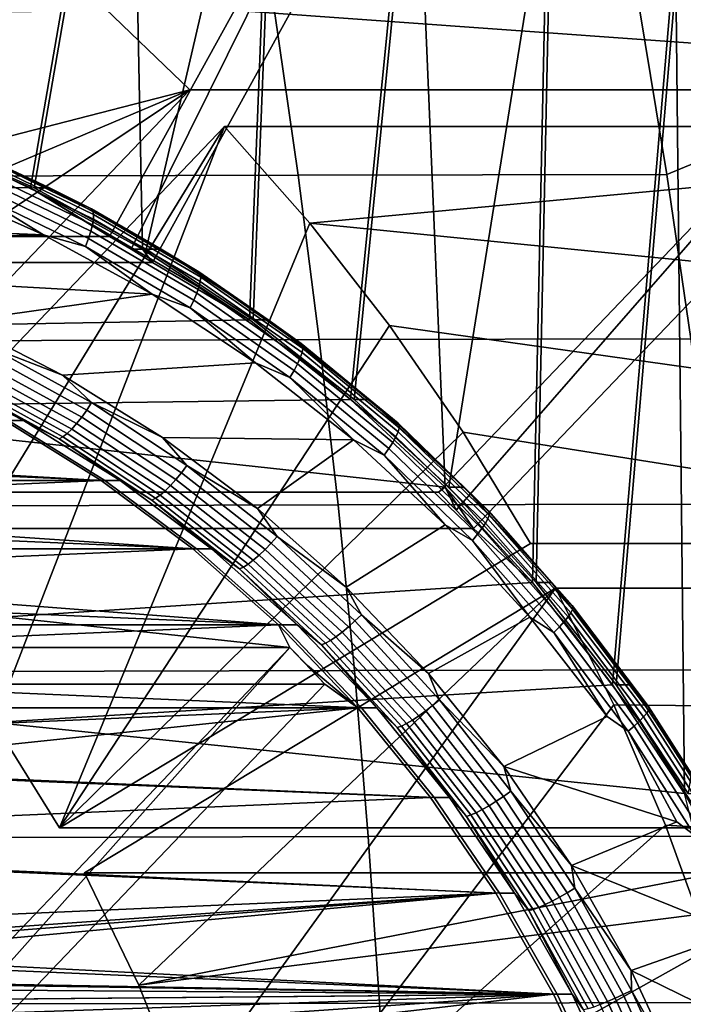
# Model space of a CAD drawing. Header units: metres. Extents: x -25 to 132, y -25 to 25.
# Tile 261 of 278: x 120.4 to 122.96, y 2.58 to 6.39. Entities that reach past the tile are written whole.
import ezdxf

# ---------------------------------------------------------------- set-up
doc = ezdxf.new("R2010")
doc.units = ezdxf.units.M
doc.layers.add('solid_12_061_071_XXX', color=7, linetype='CONTINUOUS')

msp = doc.modelspace()

# ---------------------------------------------------------------- linework, layer by layer
at = {"layer": 'solid_12_061_071_XXX'}
for points in [[(119.987915, 5.937356, 78.157715), (120.437843, 5.7369, 78.295273), (120.821739, 7.958972, 78.412643), (120.244591, 8.170155, 78.236191)], [(120.001961, 5.937356, 78.111771), (120.258636, 8.170155, 78.190247), (120.835785, 7.958972, 78.366699), (120.451889, 5.7369, 78.249329)], [(120.870842, 5.499261, 78.427658), (120.821739, 7.958972, 78.412643), (120.437843, 5.7369, 78.295273)], [(120.451889, 5.7369, 78.249329), (120.835785, 7.958972, 78.366699), (121.396248, 7.703272, 78.538055), (120.884888, 5.499261, 78.381714)], [(120.870842, 5.499261, 78.427658), (121.284149, 5.225958, 78.554016), (121.382202, 7.703272, 78.584), (120.821739, 7.958972, 78.412643)], [(121.298195, 5.225958, 78.508072), (120.884888, 5.499261, 78.381714), (121.396248, 7.703272, 78.538055)], [(121.284149, 5.225958, 78.554016), (121.675133, 4.918732, 78.673553), (121.922775, 7.404517, 78.749268), (121.382202, 7.703272, 78.584)], [(121.298195, 5.225958, 78.508072), (121.396248, 7.703272, 78.538055), (121.936821, 7.404517, 78.703323), (121.689178, 4.918732, 78.627609)], [(120.743217, 5.548579, 78.547539), (118.292641, 5.548579, 86.563019), (119.344673, 7.454011, 86.884659), (121.79525, 7.454011, 78.869179)], [(120.743217, 5.548579, 78.547539), (121.79525, 7.454011, 78.869179), (120.826416, 5.499261, 78.572975)], [(120.826416, 5.499261, 78.572975), (121.79525, 7.454011, 78.869179), (121.960892, 7.354011, 78.919815), (120.908859, 5.448579, 78.598175)], [(122.041176, 4.579625, 78.785461), (121.922775, 7.404517, 78.749268), (121.675133, 4.918732, 78.673553)], [(121.689178, 4.918732, 78.627609), (121.936821, 7.404517, 78.703323), (122.454536, 7.064354, 78.861603), (122.055222, 4.579625, 78.739517)], [(122.041176, 4.579625, 78.785461), (122.379913, 4.210846, 78.88903), (122.440491, 7.064354, 78.907547), (121.922775, 7.404517, 78.749268)], [(118.458275, 5.448579, 86.613655), (120.908859, 5.448579, 78.598175), (121.960892, 7.354011, 78.919815), (119.510307, 7.354011, 86.935295)], [(118.458275, 5.448579, 86.613655), (119.510307, 7.354011, 86.935295), (120.694603, 6.461088, 87.297371), (121.053146, 6.11606, 87.40699)], [(122.393967, 4.210846, 78.843086), (122.055222, 4.579625, 78.739517), (122.454536, 7.064354, 78.861603)], [(122.379913, 4.210846, 78.88903), (122.689217, 3.814708, 78.983589), (122.932487, 6.684651, 79.057968), (122.440491, 7.064354, 78.907547)], [(122.393967, 4.210846, 78.843086), (122.454536, 7.064354, 78.861603), (122.946533, 6.684651, 79.012024), (122.70327, 3.814708, 78.937645)], [(124.101662, 6.959857, 101.725838), (122.794678, 6.42164, 101.505089), (122.898827, 5.788394, 101.553978), (124.226997, 6.338709, 101.777313)], [(123.395958, 6.267576, 79.199661), (120.694603, 6.461088, 87.297371), (120.317047, 6.783171, 87.181946), (122.932487, 6.684651, 79.057968)], [(122.967033, 3.393839, 79.068527), (122.932487, 6.684651, 79.057968), (122.689217, 3.814708, 78.983589)], [(122.70327, 3.814708, 78.937645), (122.946533, 6.684651, 79.012024), (123.410004, 6.267576, 79.153717), (122.981079, 3.393839, 79.022583)], [(122.967033, 3.393839, 79.068527), (123.211525, 2.951012, 79.14328), (123.395958, 6.267576, 79.199661), (122.932487, 6.684651, 79.057968)], [(123.410004, 6.267576, 79.153717), (122.946533, 6.684651, 79.012024), (123.005005, 6.684659, 78.820755), (123.46846, 6.267593, 78.962456)], [(123.395958, 6.267576, 79.199661), (123.503723, 6.11606, 79.39151), (121.053146, 6.11606, 87.40699), (120.694603, 6.461088, 87.297371)], [(119.970627, 6.416306, 100.944397), (120.049309, 5.781913, 100.994133), (121.472656, 5.786331, 101.279091), (121.381157, 6.420269, 101.229591)], [(121.381157, 6.420269, 101.229591), (121.472656, 5.786331, 101.279091), (122.898827, 5.788394, 101.553978), (122.794678, 6.42164, 101.505089)], [(124.226997, 6.338709, 101.777313), (122.898827, 5.788394, 101.553978), (122.99221, 5.152246, 101.597816), (124.340645, 5.714176, 101.82399)], [(118.458275, 5.448579, 86.613655), (121.053146, 6.11606, 87.40699), (118.848694, 5.182423, 86.733025)], [(118.848694, 5.182423, 86.733025), (121.053146, 6.11606, 87.40699), (119.218468, 4.885725, 86.846069)], [(119.218468, 4.885725, 86.846069), (121.053146, 6.11606, 87.40699), (119.565346, 4.560282, 86.952126)], [(122.015923, 4.560282, 78.936646), (119.565346, 4.560282, 86.952126), (121.053146, 6.11606, 87.40699), (123.503723, 6.11606, 79.39151)], [(122.015923, 4.560282, 78.936646), (123.503723, 6.11606, 79.39151), (122.084076, 4.490128, 78.957481)], [(122.084076, 4.490128, 78.957481), (123.503723, 6.11606, 79.39151), (123.638962, 5.974639, 79.432854), (122.151169, 4.41886, 78.977989)], [(119.700584, 4.41886, 86.993469), (122.151169, 4.41886, 78.977989), (123.638962, 5.974639, 79.432854), (121.188385, 5.974639, 87.448334)], [(119.700584, 4.41886, 86.993469), (121.188385, 5.974639, 87.448334), (120.011826, 4.056105, 87.088631)], [(120.011826, 4.056105, 87.088631), (121.188385, 5.974639, 87.448334), (120.295563, 3.66944, 87.175369)], [(120.295563, 3.66944, 87.175369), (121.188385, 5.974639, 87.448334), (121.518341, 5.599718, 87.54921), (120.550072, 3.261209, 87.253181)], [(121.518341, 5.599718, 87.54921), (121.188385, 5.974639, 87.448334), (123.638962, 5.974639, 79.432854), (123.828285, 5.815495, 79.331841)], [(117.877022, 5.769053, 86.435951), (120.437843, 5.7369, 78.295273), (119.987915, 5.937356, 78.157715)], [(120.001961, 5.937356, 78.111771), (120.451889, 5.7369, 78.249329), (120.510345, 5.73691, 78.058067), (120.060448, 5.937353, 77.920517)], [(120.060448, 5.937353, 77.920517), (120.510345, 5.73691, 78.058067), (120.239998, 5.863828, 77.939095)], [(120.239998, 5.863828, 77.939095), (120.672806, 5.655184, 78.071419), (120.678734, 5.647134, 78.037987), (120.246544, 5.855481, 77.905846)], [(120.510345, 5.73691, 78.058067), (120.672806, 5.655184, 78.071419), (120.239998, 5.863828, 77.939095)], [(120.246544, 5.855481, 77.905846), (120.678734, 5.647134, 78.037987), (120.681572, 5.633986, 78.005783), (120.250389, 5.841847, 77.873955)], [(120.250389, 5.841847, 77.873955), (120.681572, 5.633986, 78.005783), (120.681236, 5.61614, 77.975792), (120.251419, 5.823343, 77.844383)], [(120.249588, 5.800532, 77.818039), (120.677727, 5.594141, 77.948936), (120.67115, 5.568656, 77.926018), (120.244972, 5.774107, 77.795723)], [(120.251419, 5.823343, 77.844383), (120.681236, 5.61614, 77.975792), (120.677727, 5.594141, 77.948936), (120.249588, 5.800532, 77.818039)], [(123.828285, 5.815495, 79.331841), (124.227135, 5.330844, 79.453781), (121.518341, 5.599718, 87.54921)], [(117.877022, 5.769053, 86.435951), (118.292641, 5.548579, 86.563019), (120.743217, 5.548579, 78.547539), (120.437843, 5.7369, 78.295273)], [(120.049309, 5.781913, 100.994133), (120.119865, 5.145149, 101.038734), (121.554695, 5.149753, 101.323479), (121.472656, 5.786331, 101.279091)], [(120.244972, 5.774107, 77.795723), (120.67115, 5.568656, 77.926018), (120.66172, 5.540463, 77.907745), (120.237694, 5.744874, 77.778107)], [(121.472656, 5.786331, 101.279091), (121.554695, 5.149753, 101.323479), (122.99221, 5.152246, 101.597816), (122.898827, 5.788394, 101.553978)], [(120.052048, 5.74997, 77.708809), (120.487968, 5.555653, 77.842087), (118.86319, 5.622183, 77.345337), (118.415894, 5.680514, 77.208588)], [(120.227982, 5.713723, 77.765732), (120.487968, 5.555653, 77.842087), (120.052048, 5.74997, 77.708809)], [(120.237694, 5.744874, 77.778107), (120.66172, 5.540463, 77.907745), (120.649712, 5.51042, 77.894669), (120.227982, 5.713723, 77.765732)], [(120.227982, 5.713723, 77.765732), (120.649712, 5.51042, 77.894669), (120.487968, 5.555653, 77.842087)], [(120.826416, 5.499261, 78.572975), (120.870842, 5.499261, 78.427658), (120.437843, 5.7369, 78.295273)], [(120.743217, 5.548579, 78.547539), (120.826416, 5.499261, 78.572975), (120.437843, 5.7369, 78.295273)], [(120.451889, 5.7369, 78.249329), (120.884888, 5.499261, 78.381714), (120.943359, 5.499261, 78.190453), (120.510345, 5.73691, 78.058067)], [(120.510345, 5.73691, 78.058067), (120.943359, 5.499261, 78.190453), (120.672806, 5.655184, 78.071419)], [(120.672806, 5.655184, 78.071419), (121.088623, 5.411674, 78.198547), (121.093964, 5.403971, 78.164932), (120.678734, 5.647134, 78.037987)], [(120.943359, 5.499261, 78.190453), (121.088623, 5.411674, 78.198547), (120.672806, 5.655184, 78.071419)], [(120.678734, 5.647134, 78.037987), (121.093964, 5.403971, 78.164932), (121.095833, 5.391389, 78.132431), (120.681572, 5.633986, 78.005783)], [(120.487968, 5.555653, 77.842087), (119.304344, 5.52541, 77.480217), (118.86319, 5.622183, 77.345337)], [(120.550072, 3.261209, 87.253181), (121.518341, 5.599718, 87.54921), (121.826347, 5.204911, 87.643379)], [(120.681236, 5.61614, 77.975792), (121.094185, 5.374311, 78.102043), (121.089058, 5.353259, 78.074692), (120.677727, 5.594141, 77.948936)], [(120.681572, 5.633986, 78.005783), (121.095833, 5.391389, 78.132431), (121.094185, 5.374311, 78.102043), (120.681236, 5.61614, 77.975792)], [(124.590248, 4.816365, 79.564796), (121.826347, 5.204911, 87.643379), (121.518341, 5.599718, 87.54921), (124.227135, 5.330844, 79.453781)], [(120.67115, 5.568656, 77.926018), (121.080612, 5.328872, 78.051201), (121.069099, 5.301893, 78.032295), (120.66172, 5.540463, 77.907745)], [(120.677727, 5.594141, 77.948936), (121.089058, 5.353259, 78.074692), (121.080612, 5.328872, 78.051201), (120.67115, 5.568656, 77.926018)], [(120.487968, 5.555653, 77.842087), (120.907471, 5.325294, 77.970337), (119.736282, 5.390872, 77.612274), (119.304344, 5.52541, 77.480217)], [(120.649712, 5.51042, 77.894669), (120.907471, 5.325294, 77.970337), (120.487968, 5.555653, 77.842087)], [(120.66172, 5.540463, 77.907745), (121.069099, 5.301893, 78.032295), (121.054886, 5.273144, 78.018539), (120.649712, 5.51042, 77.894669)], [(120.649712, 5.51042, 77.894669), (121.054886, 5.273144, 78.018539), (120.907471, 5.325294, 77.970337)], [(120.826416, 5.499261, 78.572975), (120.908859, 5.448579, 78.598175), (120.870842, 5.499261, 78.427658)], [(120.908859, 5.448579, 78.598175), (121.284149, 5.225958, 78.554016), (120.870842, 5.499261, 78.427658)], [(120.884888, 5.499261, 78.381714), (121.298195, 5.225958, 78.508072), (121.356689, 5.225947, 78.316818), (120.943359, 5.499261, 78.190453)], [(120.943359, 5.499261, 78.190453), (121.356689, 5.225947, 78.316818), (121.088623, 5.411674, 78.198547)], [(118.458275, 5.448579, 86.613655), (118.848694, 5.182423, 86.733025), (121.284149, 5.225958, 78.554016), (120.908859, 5.448579, 78.598175)], [(121.088623, 5.411674, 78.198547), (121.484886, 5.1348, 78.319695), (121.489662, 5.127491, 78.285912), (121.093964, 5.403971, 78.164932)], [(121.356689, 5.225947, 78.316818), (121.484886, 5.1348, 78.319695), (121.088623, 5.411674, 78.198547)], [(120.907471, 5.325294, 77.970337), (120.156143, 5.219466, 77.740639), (119.736282, 5.390872, 77.612274)], [(121.094185, 5.374311, 78.102043), (121.487717, 5.099349, 78.222359), (121.481041, 5.079373, 78.194534), (121.089058, 5.353259, 78.074692)], [(121.093964, 5.403971, 78.164932), (121.489662, 5.127491, 78.285912), (121.490616, 5.115552, 78.253128), (121.095833, 5.391389, 78.132431)], [(121.095833, 5.391389, 78.132431), (121.490616, 5.115552, 78.253128), (121.487717, 5.099349, 78.222359), (121.094185, 5.374311, 78.102043)], [(121.089058, 5.353259, 78.074692), (121.481041, 5.079373, 78.194534), (121.47081, 5.056234, 78.170502), (121.080612, 5.328872, 78.051201)], [(120.907471, 5.325294, 77.970337), (121.307877, 5.060366, 78.092758), (120.561066, 5.012356, 77.864433), (120.156143, 5.219466, 77.740639)], [(121.054886, 5.273144, 78.018539), (121.307877, 5.060366, 78.092758), (120.907471, 5.325294, 77.970337)], [(121.069099, 5.301893, 78.032295), (121.457329, 5.030635, 78.150986), (121.44101, 5.003356, 78.136589), (121.054886, 5.273144, 78.018539)], [(121.080612, 5.328872, 78.051201), (121.47081, 5.056234, 78.170502), (121.457329, 5.030635, 78.150986), (121.069099, 5.301893, 78.032295)], [(121.054886, 5.273144, 78.018539), (121.44101, 5.003356, 78.136589), (121.307877, 5.060366, 78.092758)], [(119.218468, 4.885725, 86.846069), (121.675133, 4.918732, 78.673553), (121.284149, 5.225958, 78.554016), (118.848694, 5.182423, 86.733025)], [(120.156143, 5.219466, 77.740639), (120.561066, 5.012356, 77.864433), (120.287216, 5.118291, 77.78389)], [(121.298195, 5.225958, 78.508072), (121.689178, 4.918732, 78.627609), (121.747643, 4.918742, 78.436348), (121.356689, 5.225947, 78.316818)], [(121.356689, 5.225947, 78.316818), (121.747643, 4.918742, 78.436348), (121.484886, 5.1348, 78.319695)], [(120.550072, 3.261209, 87.253181), (121.826347, 5.204911, 87.643379), (122.11132, 4.791619, 87.730507)], [(124.822823, 4.36131, 79.7948), (122.11132, 4.791619, 87.730507), (121.826347, 5.204911, 87.643379), (124.590248, 4.816365, 79.564796)], [(120.119865, 5.145149, 101.038734), (120.182266, 4.5063, 101.078171), (121.627243, 4.510849, 101.362732), (121.554695, 5.149753, 101.323479)], [(121.554695, 5.149753, 101.323479), (121.627243, 4.510849, 101.362732), (123.074783, 4.513542, 101.636581), (122.99221, 5.152246, 101.597816)], [(120.654785, 4.877077, 77.905708), (120.27076, 5.087838, 77.7883), (120.287216, 5.118291, 77.78389), (120.673546, 4.906268, 77.902)], [(120.561066, 5.012356, 77.864433), (120.673546, 4.906268, 77.902), (120.287216, 5.118291, 77.78389)], [(121.484886, 5.1348, 78.319695), (121.859161, 4.826267, 78.43412), (121.863403, 4.819397, 78.400169), (121.489662, 5.127491, 78.285912)], [(121.747643, 4.918742, 78.436348), (121.859161, 4.826267, 78.43412), (121.484886, 5.1348, 78.319695)], [(121.490616, 5.115552, 78.253128), (121.86348, 4.808177, 78.367126), (121.859398, 4.792946, 78.335999), (121.487717, 5.099349, 78.222359)], [(121.489662, 5.127491, 78.285912), (121.863403, 4.819397, 78.400169), (121.86348, 4.808177, 78.367126), (121.490616, 5.115552, 78.253128)], [(120.635353, 4.84969, 77.915199), (120.253479, 5.059268, 77.798454), (120.27076, 5.087838, 77.7883), (120.654785, 4.877077, 77.905708)], [(121.481041, 5.079373, 78.194534), (121.851273, 4.774171, 78.307724), (121.839355, 4.752422, 78.283173), (121.47081, 5.056234, 78.170502)], [(121.487717, 5.099349, 78.222359), (121.859398, 4.792946, 78.335999), (121.851273, 4.774171, 78.307724), (121.481041, 5.079373, 78.194534)], [(120.351929, 4.837116, 78.218773), (119.961418, 5.036749, 78.09938), (120.019882, 5.036753, 77.908119), (120.410423, 4.837106, 78.027519)], [(120.410423, 4.837106, 78.027519), (120.019882, 5.036753, 77.908119), (120.173195, 4.971684, 77.918922)], [(120.596817, 4.803584, 77.95018), (120.218582, 5.01117, 77.834541), (120.235909, 5.03345, 77.814026), (120.615829, 4.824941, 77.930176)], [(120.615829, 4.824941, 77.930176), (120.235909, 5.03345, 77.814026), (120.253479, 5.059268, 77.798454), (120.635353, 4.84969, 77.915199)], [(121.307877, 5.060366, 78.092758), (121.68663, 4.762555, 78.208557), (120.948219, 4.770981, 77.982796), (120.561066, 5.012356, 77.864433)], [(121.44101, 5.003356, 78.136589), (121.68663, 4.762555, 78.208557), (121.307877, 5.060366, 78.092758)], [(121.457329, 5.030635, 78.150986), (121.824005, 4.728362, 78.263092), (121.805695, 4.702723, 78.248085), (121.44101, 5.003356, 78.136589)], [(121.47081, 5.056234, 78.170502), (121.839355, 4.752422, 78.283173), (121.824005, 4.728362, 78.263092), (121.457329, 5.030635, 78.150986)], [(120.562607, 4.773523, 78.002716), (120.186737, 4.97981, 77.887802), (120.202019, 4.993106, 77.85939), (120.578896, 4.786269, 77.974609)], [(120.578896, 4.786269, 77.974609), (120.202019, 4.993106, 77.85939), (120.218582, 5.01117, 77.834541), (120.596817, 4.803584, 77.95018)], [(120.561066, 5.012356, 77.864433), (120.948219, 4.770981, 77.982796), (120.673546, 4.906268, 77.902)], [(121.44101, 5.003356, 78.136589), (121.805695, 4.702723, 78.248085), (121.68663, 4.762555, 78.208557)], [(120.711349, 4.604412, 78.378891), (117.969376, 4.763157, 86.464188), (117.591248, 4.970515, 86.348579), (120.337883, 4.837116, 78.264717)], [(120.548447, 4.765735, 78.033653), (120.173195, 4.971684, 77.918922), (120.186737, 4.97981, 77.887802), (120.562607, 4.773523, 78.002716)], [(120.410423, 4.837106, 78.027519), (120.173195, 4.971684, 77.918922), (120.548447, 4.765735, 78.033653)], [(119.218468, 4.885725, 86.846069), (122.041176, 4.579625, 78.785461), (121.675133, 4.918732, 78.673553)], [(121.689178, 4.918732, 78.627609), (122.055222, 4.579625, 78.739517), (122.113686, 4.579636, 78.548256), (121.747643, 4.918742, 78.436348)], [(121.747643, 4.918742, 78.436348), (122.113686, 4.579636, 78.548256), (121.859161, 4.826267, 78.43412)], [(119.218468, 4.885725, 86.846069), (119.565346, 4.560282, 86.952126), (122.015923, 4.560282, 78.936646), (122.041176, 4.579625, 78.785461)], [(120.999855, 4.60866, 78.026642), (120.635353, 4.84969, 77.915199), (120.654785, 4.877077, 77.905708), (121.021347, 4.634686, 78.017784)], [(121.021347, 4.634686, 78.017784), (120.654785, 4.877077, 77.905708), (120.673546, 4.906268, 77.902), (121.042297, 4.662426, 78.01474)], [(120.948219, 4.770981, 77.982796), (121.042297, 4.662426, 78.01474), (120.673546, 4.906268, 77.902)], [(114.957802, 4.604412, 76.619858), (120.711349, 4.604412, 78.378891), (120.337883, 4.837116, 78.264717)], [(114.971848, 4.604412, 76.573914), (115.345314, 4.837116, 76.688095), (120.725395, 4.604412, 78.332947)], [(115.345314, 4.837116, 76.688095), (120.351929, 4.837116, 78.218773), (120.725395, 4.604412, 78.332947)], [(120.725395, 4.604412, 78.332947), (120.351929, 4.837116, 78.218773), (120.410423, 4.837106, 78.027519), (120.783867, 4.604415, 78.141685)], [(120.783867, 4.604415, 78.141685), (120.410423, 4.837106, 78.027519), (120.548447, 4.765735, 78.033653)], [(120.97847, 4.585141, 78.041046), (120.615829, 4.824941, 77.930176), (120.635353, 4.84969, 77.915199), (120.999855, 4.60866, 78.026642)], [(120.938637, 4.548391, 78.084595), (120.578896, 4.786269, 77.974609), (120.596817, 4.803584, 77.95018), (120.957855, 4.564846, 78.060562)], [(120.957855, 4.564846, 78.060562), (120.596817, 4.803584, 77.95018), (120.615829, 4.824941, 77.930176), (120.97847, 4.585141, 78.041046)], [(121.859161, 4.826267, 78.43412), (122.209129, 4.487979, 78.541115), (122.212868, 4.481591, 78.507019), (121.863403, 4.819397, 78.400169)], [(122.113686, 4.579636, 78.548256), (122.209129, 4.487979, 78.541115), (121.859161, 4.826267, 78.43412)], [(121.86348, 4.808177, 78.367126), (122.212135, 4.471157, 78.473724), (122.206947, 4.456994, 78.442253), (121.859398, 4.792946, 78.335999)], [(121.863403, 4.819397, 78.400169), (122.212868, 4.481591, 78.507019), (122.212135, 4.471157, 78.473724), (121.86348, 4.808177, 78.367126)], [(121.065155, 4.340258, 78.487061), (118.330185, 4.524403, 86.574493), (117.969376, 4.763157, 86.464188), (120.711349, 4.604412, 78.378891)], [(120.906647, 4.528877, 78.143158), (120.548447, 4.765735, 78.033653), (120.562607, 4.773523, 78.002716), (120.921387, 4.536279, 78.112411)], [(120.783867, 4.604415, 78.141685), (120.548447, 4.765735, 78.033653), (120.906647, 4.528877, 78.143158)], [(120.550072, 3.261209, 87.253181), (122.11132, 4.791619, 87.730507), (122.372246, 4.36131, 87.81028)], [(120.921387, 4.536279, 78.112411), (120.562607, 4.773523, 78.002716), (120.578896, 4.786269, 77.974609), (120.938637, 4.548391, 78.084595)], [(120.948219, 4.770981, 77.982796), (121.314941, 4.497013, 78.094917), (121.042297, 4.662426, 78.01474)], [(121.68663, 4.762555, 78.208557), (121.314941, 4.497013, 78.094917), (120.948219, 4.770981, 77.982796)], [(121.68663, 4.762555, 78.208557), (122.041229, 4.433826, 78.316963), (121.658798, 4.192268, 78.200043), (121.314941, 4.497013, 78.094917)], [(121.805695, 4.702723, 78.248085), (122.041229, 4.433826, 78.316963), (121.68663, 4.762555, 78.208557)], [(121.851273, 4.774171, 78.307724), (122.197464, 4.439535, 78.413567), (122.183968, 4.419311, 78.388535), (121.839355, 4.752422, 78.283173)], [(121.859398, 4.792946, 78.335999), (122.206947, 4.456994, 78.442253), (122.197464, 4.439535, 78.413567), (121.851273, 4.774171, 78.307724)], [(124.822823, 4.36131, 79.7948), (122.372246, 4.36131, 87.81028), (122.11132, 4.791619, 87.730507)], [(121.824005, 4.728362, 78.263092), (122.166878, 4.396936, 78.36792), (122.146706, 4.373094, 78.352348), (121.805695, 4.702723, 78.248085)], [(121.839355, 4.752422, 78.283173), (122.183968, 4.419311, 78.388535), (122.166878, 4.396936, 78.36792), (121.824005, 4.728362, 78.263092)], [(121.805695, 4.702723, 78.248085), (122.146706, 4.373094, 78.352348), (122.041229, 4.433826, 78.316963)], [(121.368065, 4.362237, 78.123787), (121.021347, 4.634686, 78.017784), (121.042297, 4.662426, 78.01474), (121.391098, 4.388347, 78.121376)], [(121.314941, 4.497013, 78.094917), (121.391098, 4.388347, 78.121376), (121.042297, 4.662426, 78.01474)], [(121.321487, 4.315605, 78.14592), (120.97847, 4.585141, 78.041046), (120.999855, 4.60866, 78.026642), (121.344627, 4.337741, 78.13205)], [(121.344627, 4.337741, 78.13205), (120.999855, 4.60866, 78.026642), (121.021347, 4.634686, 78.017784), (121.368065, 4.362237, 78.123787)], [(114.603996, 4.340258, 76.511688), (121.065155, 4.340258, 78.487061), (120.711349, 4.604412, 78.378891)], [(114.603996, 4.340258, 76.511688), (120.711349, 4.604412, 78.378891), (114.957802, 4.604412, 76.619858)], [(114.618042, 4.340258, 76.465744), (114.971848, 4.604412, 76.573914), (121.079201, 4.340258, 78.441116)], [(114.971848, 4.604412, 76.573914), (120.725395, 4.604412, 78.332947), (121.079201, 4.340258, 78.441116)], [(121.079201, 4.340258, 78.441116), (120.725395, 4.604412, 78.332947), (120.783867, 4.604415, 78.141685), (121.137657, 4.340273, 78.249855)], [(121.137657, 4.340273, 78.249855), (120.783867, 4.604415, 78.141685), (120.906647, 4.528877, 78.143158)], [(121.299355, 4.296503, 78.16497), (120.957855, 4.564846, 78.060562), (120.97847, 4.585141, 78.041046), (121.321487, 4.315605, 78.14592)], [(122.015923, 4.560282, 78.936646), (122.084076, 4.490128, 78.957481), (122.041176, 4.579625, 78.785461)], [(122.151169, 4.41886, 78.977989), (122.379913, 4.210846, 78.88903), (122.041176, 4.579625, 78.785461)], [(122.084076, 4.490128, 78.957481), (122.151169, 4.41886, 78.977989), (122.041176, 4.579625, 78.785461)], [(122.055222, 4.579625, 78.739517), (122.393967, 4.210846, 78.843086), (122.452454, 4.210829, 78.651825), (122.113686, 4.579636, 78.548256)], [(122.113686, 4.579636, 78.548256), (122.452454, 4.210829, 78.651825), (122.209129, 4.487979, 78.541115)], [(121.245453, 4.262648, 78.246742), (120.906647, 4.528877, 78.143158), (120.921387, 4.536279, 78.112411), (121.26075, 4.269615, 78.216164)], [(121.26075, 4.269615, 78.216164), (120.921387, 4.536279, 78.112411), (120.938637, 4.548391, 78.084595), (121.2789, 4.281015, 78.188622)], [(121.2789, 4.281015, 78.188622), (120.938637, 4.548391, 78.084595), (120.957855, 4.564846, 78.060562), (121.299355, 4.296503, 78.16497)], [(121.396843, 4.046494, 78.58847), (118.671326, 4.255795, 86.678795), (118.330185, 4.524403, 86.574493), (121.065155, 4.340258, 78.487061)], [(120.182266, 4.5063, 101.078171), (120.236458, 3.865653, 101.112419), (121.690247, 3.869937, 101.396828), (121.627243, 4.510849, 101.362732)], [(121.137657, 4.340273, 78.249855), (120.906647, 4.528877, 78.143158), (121.245453, 4.262648, 78.246742)], [(121.314941, 4.497013, 78.094917), (121.658798, 4.192268, 78.200043), (121.391098, 4.388347, 78.121376)], [(121.627243, 4.510849, 101.362732), (121.690247, 3.869937, 101.396828), (123.146492, 3.872626, 101.67025), (123.074783, 4.513542, 101.636581)], [(122.206947, 4.456994, 78.442253), (122.528221, 4.093563, 78.540474), (122.517479, 4.077528, 78.511406), (122.197464, 4.439535, 78.413567)], [(122.212135, 4.471157, 78.473724), (122.534431, 4.106571, 78.572258), (122.528221, 4.093563, 78.540474), (122.206947, 4.456994, 78.442253)], [(122.209129, 4.487979, 78.541115), (122.532631, 4.122022, 78.640022), (122.535919, 4.116154, 78.605782), (122.212868, 4.481591, 78.507019)], [(122.452454, 4.210829, 78.651825), (122.532631, 4.122022, 78.640022), (122.209129, 4.487979, 78.541115)], [(122.212868, 4.481591, 78.507019), (122.535919, 4.116154, 78.605782), (122.534431, 4.106571, 78.572258), (122.212135, 4.471157, 78.473724)], [(119.700584, 4.41886, 86.993469), (120.011826, 4.056105, 87.088631), (122.379913, 4.210846, 78.88903), (122.151169, 4.41886, 78.977989)], [(122.041229, 4.433826, 78.316963), (122.369331, 4.076361, 78.417274), (121.977402, 3.858857, 78.297447), (121.658798, 4.192268, 78.200043)], [(122.146706, 4.373094, 78.352348), (122.369331, 4.076361, 78.417274), (122.041229, 4.433826, 78.316963)], [(122.183968, 4.419311, 78.388535), (122.502525, 4.058952, 78.485924), (122.483818, 4.038403, 78.464813), (122.166878, 4.396936, 78.36792)], [(122.197464, 4.439535, 78.413567), (122.517479, 4.077528, 78.511406), (122.502525, 4.058952, 78.485924), (122.183968, 4.419311, 78.388535)], [(121.692703, 4.061497, 78.22303), (121.368065, 4.362237, 78.123787), (121.391098, 4.388347, 78.121376), (121.717674, 4.085807, 78.221222)], [(121.658798, 4.192268, 78.200043), (121.717674, 4.085807, 78.221222), (121.391098, 4.388347, 78.121376)], [(122.166878, 4.396936, 78.36792), (122.483818, 4.038403, 78.464813), (122.461929, 4.016504, 78.448715), (122.146706, 4.373094, 78.352348)], [(123.000648, 3.261209, 79.237701), (120.550072, 3.261209, 87.253181), (122.372246, 4.36131, 87.81028), (124.822823, 4.36131, 79.7948)], [(121.667435, 4.03869, 78.230743), (121.344627, 4.337741, 78.13205), (121.368065, 4.362237, 78.123787), (121.692703, 4.061497, 78.22303)], [(122.146706, 4.373094, 78.352348), (122.461929, 4.016504, 78.448715), (122.369331, 4.076361, 78.417274)], [(114.272308, 4.046494, 76.410286), (121.396843, 4.046494, 78.58847), (121.065155, 4.340258, 78.487061)], [(114.272308, 4.046494, 76.410286), (121.065155, 4.340258, 78.487061), (114.603996, 4.340258, 76.511688)], [(114.286354, 4.046494, 76.364334), (114.618042, 4.340258, 76.465744), (121.410889, 4.046494, 78.542526)], [(114.618042, 4.340258, 76.465744), (121.079201, 4.340258, 78.441116), (121.410889, 4.046494, 78.542526)], [(121.410889, 4.046494, 78.542526), (121.079201, 4.340258, 78.441116), (121.137657, 4.340273, 78.249855), (121.469376, 4.046482, 78.351273)], [(121.469376, 4.046482, 78.351273), (121.137657, 4.340273, 78.249855), (121.245453, 4.262648, 78.246742)], [(121.619095, 4.000295, 78.262726), (121.299355, 4.296503, 78.16497), (121.321487, 4.315605, 78.14592), (121.642647, 4.01808, 78.244102)], [(121.642647, 4.01808, 78.244102), (121.321487, 4.315605, 78.14592), (121.344627, 4.337741, 78.13205), (121.667435, 4.03869, 78.230743)], [(121.562668, 3.968774, 78.343727), (121.245453, 4.262648, 78.246742), (121.26075, 4.269615, 78.216164), (121.578484, 3.975261, 78.313301)], [(121.578484, 3.975261, 78.313301), (121.26075, 4.269615, 78.216164), (121.2789, 4.281015, 78.188622), (121.597488, 3.985875, 78.286026)], [(121.597488, 3.985875, 78.286026), (121.2789, 4.281015, 78.188622), (121.299355, 4.296503, 78.16497), (121.619095, 4.000295, 78.262726)], [(121.441063, 3.959155, 78.760887), (118.990486, 3.959155, 86.776367), (118.671326, 4.255795, 86.678795)], [(121.396843, 4.046494, 78.58847), (121.441063, 3.959155, 78.760887), (118.671326, 4.255795, 86.678795)], [(121.469376, 4.046482, 78.351273), (121.245453, 4.262648, 78.246742), (121.562668, 3.968774, 78.343727)], [(120.295563, 3.66944, 87.175369), (122.689217, 3.814708, 78.983589), (122.379913, 4.210846, 78.88903), (120.011826, 4.056105, 87.088631)], [(121.658798, 4.192268, 78.200043), (121.977402, 3.858857, 78.297447), (121.717674, 4.085807, 78.221222)], [(122.393967, 4.210846, 78.843086), (122.70327, 3.814708, 78.937645), (122.761742, 3.814713, 78.746384), (122.452454, 4.210829, 78.651825)], [(122.452454, 4.210829, 78.651825), (122.761742, 3.814713, 78.746384), (122.532631, 4.122022, 78.640022)], [(120.645699, 3.088004, 87.282425), (123.096283, 3.088004, 79.266937), (124.918449, 4.188105, 79.824036), (122.467873, 4.188105, 87.839516)], [(120.645699, 3.088004, 87.282425), (122.467873, 4.188105, 87.839516), (120.856552, 2.653375, 87.346886)], [(120.856552, 2.653375, 87.346886), (122.467873, 4.188105, 87.839516), (121.034912, 2.203091, 87.401413)], [(121.034912, 2.203091, 87.401413), (122.467873, 4.188105, 87.839516), (122.693787, 3.736659, 87.908585), (121.17971, 1.73989, 87.445686)], [(122.693787, 3.736659, 87.908585), (122.467873, 4.188105, 87.839516), (124.918449, 4.188105, 79.824036), (125.201248, 3.709728, 79.751595)], [(122.532631, 4.122022, 78.640022), (122.827682, 3.73065, 78.730232), (122.830551, 3.72534, 78.695862), (122.535919, 4.116154, 78.605782)], [(122.761742, 3.814713, 78.746384), (122.827682, 3.73065, 78.730232), (122.532631, 4.122022, 78.640022)], [(122.535919, 4.116154, 78.605782), (122.830551, 3.72534, 78.695862), (122.828377, 3.716666, 78.662125), (122.534431, 4.106571, 78.572258)], [(121.993141, 3.734417, 78.314888), (121.692703, 4.061497, 78.22303), (121.717674, 4.085807, 78.221222), (122.019905, 3.756769, 78.313622)], [(121.977402, 3.858857, 78.297447), (122.019905, 3.756769, 78.313622), (121.717674, 4.085807, 78.221222)], [(122.369331, 4.076361, 78.417274), (122.668831, 3.692445, 78.508842), (122.268562, 3.49908, 78.386467), (121.977402, 3.858857, 78.297447)], [(122.461929, 4.016504, 78.448715), (122.668831, 3.692445, 78.508842), (122.369331, 4.076361, 78.417274)], [(122.517479, 4.077528, 78.511406), (122.809341, 3.690381, 78.600639), (122.79306, 3.673569, 78.574753), (122.502525, 4.058952, 78.485924)], [(122.528221, 4.093563, 78.540474), (122.821236, 3.704894, 78.630058), (122.809341, 3.690381, 78.600639), (122.517479, 4.077528, 78.511406)], [(122.534431, 4.106571, 78.572258), (122.828377, 3.716666, 78.662125), (122.821236, 3.704894, 78.630058), (122.528221, 4.093563, 78.540474)], [(113.964912, 3.725056, 76.316307), (121.704231, 3.725056, 78.682449), (121.396843, 4.046494, 78.58847)], [(113.964912, 3.725056, 76.316307), (121.396843, 4.046494, 78.58847), (114.272308, 4.046494, 76.410286)], [(113.978958, 3.725056, 76.270355), (114.286354, 4.046494, 76.364334), (121.718285, 3.725056, 78.636505)], [(114.286354, 4.046494, 76.364334), (121.410889, 4.046494, 78.542526), (121.718285, 3.725056, 78.636505)], [(121.396843, 4.046494, 78.58847), (121.704231, 3.725056, 78.682449), (121.5093, 3.889087, 78.781754), (121.441063, 3.959155, 78.760887)], [(121.718285, 3.725056, 78.636505), (121.410889, 4.046494, 78.542526), (121.469376, 4.046482, 78.351273), (121.776764, 3.725049, 78.445251)], [(121.776764, 3.725049, 78.445251), (121.469376, 4.046482, 78.351273), (121.562668, 3.968774, 78.343727)], [(121.939873, 3.694497, 78.334976), (121.642647, 4.01808, 78.244102), (121.667435, 4.03869, 78.230743), (121.966187, 3.713447, 78.322075)], [(121.966187, 3.713447, 78.322075), (121.667435, 4.03869, 78.230743), (121.692703, 4.061497, 78.22303), (121.993141, 3.734417, 78.314888)], [(122.483818, 4.038403, 78.464813), (122.772888, 3.65497, 78.553192), (122.749428, 3.635151, 78.536613), (122.461929, 4.016504, 78.448715)], [(122.502525, 4.058952, 78.485924), (122.79306, 3.673569, 78.574753), (122.772888, 3.65497, 78.553192), (122.483818, 4.038403, 78.464813)], [(121.892334, 3.664885, 78.376167), (121.597488, 3.985875, 78.286026), (121.619095, 4.000295, 78.262726), (121.915001, 3.678143, 78.353195)], [(121.915001, 3.678143, 78.353195), (121.619095, 4.000295, 78.262726), (121.642647, 4.01808, 78.244102), (121.939873, 3.694497, 78.334976)], [(122.461929, 4.016504, 78.448715), (122.749428, 3.635151, 78.536613), (122.668831, 3.692445, 78.508842)], [(121.856247, 3.649161, 78.433487), (121.562668, 3.968774, 78.343727), (121.578484, 3.975261, 78.313301), (121.872543, 3.655125, 78.403206)], [(121.776764, 3.725049, 78.445251), (121.562668, 3.968774, 78.343727), (121.856247, 3.649161, 78.433487)], [(121.872543, 3.655125, 78.403206), (121.578484, 3.975261, 78.313301), (121.597488, 3.985875, 78.286026), (121.892334, 3.664885, 78.376167)], [(119.547043, 1.978589, 78.181831), (117.096458, 1.978589, 86.197311), (118.990486, 3.959155, 86.776367), (121.441063, 3.959155, 78.760887)], [(119.547043, 1.978589, 78.181831), (121.441063, 3.959155, 78.760887), (119.615913, 1.909188, 78.202888)], [(119.615913, 1.909188, 78.202888), (121.441063, 3.959155, 78.760887), (121.576309, 3.817734, 78.802238), (119.682281, 1.837168, 78.223175)], [(121.576309, 3.817734, 78.802238), (121.441063, 3.959155, 78.760887), (121.5093, 3.889087, 78.781754)], [(121.704231, 3.725056, 78.682449), (121.576309, 3.817734, 78.802238), (121.5093, 3.889087, 78.781754)], [(120.236458, 3.865653, 101.112419), (120.282417, 3.223493, 101.141464), (121.743668, 3.227334, 101.425735), (121.690247, 3.869937, 101.396828)], [(121.690247, 3.869937, 101.396828), (121.743668, 3.227334, 101.425735), (123.207291, 3.229844, 101.698799), (123.146492, 3.872626, 101.67025)], [(121.977402, 3.858857, 78.297447), (122.268562, 3.49908, 78.386467), (122.019905, 3.756769, 78.313622)], [(117.231705, 1.837168, 86.238655), (119.682281, 1.837168, 78.223175), (121.576309, 3.817734, 78.802238), (119.125725, 3.817734, 86.817719)], [(119.409378, 3.484027, 86.904442), (119.125725, 3.817734, 86.817719), (121.576309, 3.817734, 78.802238), (121.704231, 3.725056, 78.682449)], [(120.295563, 3.66944, 87.175369), (122.967033, 3.393839, 79.068527), (122.689217, 3.814708, 78.983589)], [(122.70327, 3.814708, 78.937645), (122.981079, 3.393839, 79.022583), (123.039543, 3.393858, 78.831314), (122.761742, 3.814713, 78.746384)], [(122.761742, 3.814713, 78.746384), (123.039543, 3.393858, 78.831314), (122.827682, 3.73065, 78.730232)], [(121.17971, 1.73989, 87.445686), (122.693787, 3.736659, 87.908585), (122.893585, 3.271943, 87.969666)], [(122.238937, 3.36412, 78.405464), (121.966187, 3.713447, 78.322075), (121.993141, 3.734417, 78.314888), (122.267433, 3.383118, 78.39875)], [(122.267433, 3.383118, 78.39875), (121.993141, 3.734417, 78.314888), (122.019905, 3.756769, 78.313622), (122.295845, 3.403367, 78.397987)], [(122.268562, 3.49908, 78.386467), (122.295845, 3.403367, 78.397987), (122.019905, 3.756769, 78.313622)], [(125.445778, 3.123656, 79.826355), (122.893585, 3.271943, 87.969666), (122.693787, 3.736659, 87.908585), (125.201248, 3.709728, 79.751595)], [(113.431343, 3.00821, 76.153175), (121.985207, 3.378154, 78.768356), (121.704231, 3.725056, 78.682449), (113.683945, 3.378154, 76.2304)], [(113.683945, 3.378154, 76.2304), (121.704231, 3.725056, 78.682449), (113.964912, 3.725056, 76.316307)], [(113.978958, 3.725056, 76.270355), (121.999252, 3.378154, 78.722412), (122.251846, 3.00821, 78.799637), (113.69799, 3.378154, 76.184456)], [(113.978958, 3.725056, 76.270355), (121.718285, 3.725056, 78.636505), (121.999252, 3.378154, 78.722412)], [(121.704231, 3.725056, 78.682449), (121.985207, 3.378154, 78.768356), (119.409378, 3.484027, 86.904442)], [(121.999252, 3.378154, 78.722412), (121.718285, 3.725056, 78.636505), (121.776764, 3.725049, 78.445251), (122.057716, 3.37817, 78.531143)], [(122.057716, 3.37817, 78.531143), (121.776764, 3.725049, 78.445251), (121.856247, 3.649161, 78.433487)], [(122.185165, 3.332138, 78.435791), (121.915001, 3.678143, 78.353195), (121.939873, 3.694497, 78.334976), (122.211235, 3.346953, 78.417938)], [(122.211235, 3.346953, 78.417938), (121.939873, 3.694497, 78.334976), (121.966187, 3.713447, 78.322075), (122.238937, 3.36412, 78.405464)], [(122.821236, 3.704894, 78.630058), (123.084183, 3.293382, 78.710449), (123.071266, 3.280481, 78.68071), (122.809341, 3.690381, 78.600639)], [(122.828377, 3.716666, 78.662125), (123.092163, 3.303847, 78.742775), (123.084183, 3.293382, 78.710449), (122.821236, 3.704894, 78.630058)], [(122.827682, 3.73065, 78.730232), (123.092461, 3.316278, 78.81118), (123.094948, 3.311558, 78.776695), (122.830551, 3.72534, 78.695862)], [(123.039543, 3.393858, 78.831314), (123.092461, 3.316278, 78.81118), (122.827682, 3.73065, 78.730232)], [(122.830551, 3.72534, 78.695862), (123.094948, 3.311558, 78.776695), (123.092163, 3.303847, 78.742775), (122.828377, 3.716666, 78.662125)], [(120.295563, 3.66944, 87.175369), (120.550072, 3.261209, 87.253181), (123.000648, 3.261209, 79.237701), (122.967033, 3.393839, 79.068527)], [(122.141014, 3.311285, 78.485283), (121.872543, 3.655125, 78.403206), (121.892334, 3.664885, 78.376167), (122.161514, 3.320127, 78.458466)], [(122.161514, 3.320127, 78.458466), (121.892334, 3.664885, 78.376167), (121.915001, 3.678143, 78.353195), (122.185165, 3.332138, 78.435791)], [(122.749428, 3.635151, 78.536613), (122.937881, 3.284447, 78.591103), (122.268562, 3.49908, 78.386467), (122.668831, 3.692445, 78.508842)], [(122.79306, 3.673569, 78.574753), (123.053787, 3.265537, 78.654465), (123.032288, 3.249004, 78.6325), (122.772888, 3.65497, 78.553192)], [(122.809341, 3.690381, 78.600639), (123.071266, 3.280481, 78.68071), (123.053787, 3.265537, 78.654465), (122.79306, 3.673569, 78.574753)], [(122.124283, 3.305882, 78.515427), (121.856247, 3.649161, 78.433487), (121.872543, 3.655125, 78.403206), (122.141014, 3.311285, 78.485283)], [(122.057716, 3.37817, 78.531143), (121.856247, 3.649161, 78.433487), (122.124283, 3.305882, 78.515427)], [(122.772888, 3.65497, 78.553192), (123.032288, 3.249004, 78.6325), (123.007423, 3.231387, 78.615494), (122.749428, 3.635151, 78.536613)], [(122.749428, 3.635151, 78.536613), (123.007423, 3.231387, 78.615494), (122.937881, 3.284447, 78.591103)], [(122.237801, 3.00821, 78.845581), (119.666237, 3.127321, 86.982971), (119.409378, 3.484027, 86.904442), (121.985207, 3.378154, 78.768356)], [(122.268562, 3.49908, 78.386467), (122.530319, 3.11535, 78.466492), (122.295845, 3.403367, 78.397987)], [(122.937881, 3.284447, 78.591103), (122.530319, 3.11535, 78.466492), (122.268562, 3.49908, 78.386467)], [(122.513802, 3.009878, 78.474068), (122.267433, 3.383118, 78.39875), (122.295845, 3.403367, 78.397987), (122.543686, 3.027893, 78.473763)], [(122.530319, 3.11535, 78.466492), (122.543686, 3.027893, 78.473763), (122.295845, 3.403367, 78.397987)], [(113.208839, 2.61773, 76.085144), (122.237801, 3.00821, 78.845581), (121.985207, 3.378154, 78.768356), (113.431343, 3.00821, 76.153175)], [(113.69799, 3.378154, 76.184456), (122.251846, 3.00821, 78.799637), (122.474358, 2.61773, 78.867661), (113.445396, 3.00821, 76.107231)], [(122.251846, 3.00821, 78.799637), (121.999252, 3.378154, 78.722412), (122.057716, 3.37817, 78.531143), (122.310318, 3.008215, 78.608376)], [(122.310318, 3.008215, 78.608376), (122.057716, 3.37817, 78.531143), (122.124283, 3.305882, 78.515427)], [(122.454979, 2.977703, 78.492462), (122.211235, 3.346953, 78.417938), (122.238937, 3.36412, 78.405464), (122.483932, 2.992976, 78.48037)], [(122.483932, 2.992976, 78.48037), (122.238937, 3.36412, 78.405464), (122.267433, 3.383118, 78.39875), (122.513802, 3.009878, 78.474068)], [(122.382156, 2.94597, 78.559013), (122.141014, 3.311285, 78.485283), (122.161514, 3.320127, 78.458466), (122.403305, 2.953836, 78.532387)], [(122.403305, 2.953836, 78.532387), (122.161514, 3.320127, 78.458466), (122.185165, 3.332138, 78.435791), (122.427826, 2.964522, 78.509979)], [(122.427826, 2.964522, 78.509979), (122.185165, 3.332138, 78.435791), (122.211235, 3.346953, 78.417938), (122.454979, 2.977703, 78.492462)], [(122.365028, 2.941163, 78.589035), (122.124283, 3.305882, 78.515427), (122.141014, 3.311285, 78.485283), (122.382156, 2.94597, 78.559013)], [(122.310318, 3.008215, 78.608376), (122.124283, 3.305882, 78.515427), (122.365028, 2.941163, 78.589035)], [(123.007423, 3.231387, 78.615494), (123.174622, 2.855162, 78.663475), (122.530319, 3.11535, 78.466492), (122.937881, 3.284447, 78.591103)], [(121.17971, 1.73989, 87.445686), (122.893585, 3.271943, 87.969666), (123.066551, 2.795608, 88.022552)], [(125.647736, 2.520133, 79.8881), (123.066551, 2.795608, 88.022552), (122.893585, 3.271943, 87.969666), (125.445778, 3.123656, 79.826355)], [(120.282417, 3.223493, 101.141464), (120.320091, 2.580106, 101.165276), (121.78746, 2.583354, 101.44944), (121.743668, 3.227334, 101.425735)], [(121.743668, 3.227334, 101.425735), (121.78746, 2.583354, 101.44944), (123.257126, 2.585539, 101.722206), (123.207291, 3.229844, 101.698799)], [(122.460312, 2.61773, 78.913605), (119.894562, 2.750035, 87.052773), (119.666237, 3.127321, 86.982971), (122.237801, 3.00821, 78.845581)], [(123.096283, 3.088004, 79.266937), (120.645699, 3.088004, 87.282425), (120.856552, 2.653375, 87.346886)], [(123.096283, 3.088004, 79.266937), (120.856552, 2.653375, 87.346886), (123.211525, 2.951012, 79.14328)], [(122.530319, 3.11535, 78.466492), (122.760872, 2.710287, 78.53698), (122.543686, 3.027893, 78.473763)], [(123.174622, 2.855162, 78.663475), (122.760872, 2.710287, 78.53698), (122.530319, 3.11535, 78.466492)], [(122.699562, 2.602422, 78.546295), (122.483932, 2.992976, 78.48037), (122.513802, 3.009878, 78.474068), (122.730652, 2.617118, 78.540367)], [(122.730652, 2.617118, 78.540367), (122.513802, 3.009878, 78.474068), (122.543686, 3.027893, 78.473763), (122.761841, 2.632782, 78.540451)], [(122.760872, 2.710287, 78.53698), (122.761841, 2.632782, 78.540451), (122.543686, 3.027893, 78.473763)], [(117.834572, 2.699998, 77.499374), (122.237801, 3.00821, 78.845581), (113.208839, 2.61773, 76.085144)], [(117.848618, 2.699998, 77.45343), (113.445396, 3.00821, 76.107231), (122.474358, 2.61773, 78.867661)], [(118.087677, 2.686996, 77.576759), (122.237801, 3.00821, 78.845581), (117.834572, 2.699998, 77.499374)], [(118.338295, 2.648122, 77.653381), (122.237801, 3.00821, 78.845581), (118.087677, 2.686996, 77.576759)], [(118.584084, 2.583741, 77.728523), (122.460312, 2.61773, 78.913605), (122.237801, 3.00821, 78.845581), (118.338295, 2.648122, 77.653381)], [(122.474358, 2.61773, 78.867661), (122.251846, 3.00821, 78.799637), (122.310318, 3.008215, 78.608376), (122.532845, 2.617711, 78.676407)], [(122.532845, 2.617711, 78.676407), (122.310318, 3.008215, 78.608376), (122.365028, 2.941163, 78.589035)], [(122.641411, 2.577681, 78.575279), (122.427826, 2.964522, 78.509979), (122.454979, 2.977703, 78.492462), (122.66951, 2.589141, 78.558052)], [(122.66951, 2.589141, 78.558052), (122.454979, 2.977703, 78.492462), (122.483932, 2.992976, 78.48037), (122.699562, 2.602422, 78.546295)], [(121.034912, 2.203091, 87.401413), (123.421181, 2.488991, 79.207375), (123.211525, 2.951012, 79.14328), (120.856552, 2.653375, 87.346886)], [(122.576927, 2.55737, 78.653816), (122.365028, 2.941163, 78.589035), (122.382156, 2.94597, 78.559013), (122.594398, 2.561549, 78.623901)], [(122.532845, 2.617711, 78.676407), (122.365028, 2.941163, 78.589035), (122.576927, 2.55737, 78.653816)], [(122.594398, 2.561549, 78.623901), (122.382156, 2.94597, 78.559013), (122.403305, 2.953836, 78.532387), (122.616119, 2.568389, 78.59745)], [(122.616119, 2.568389, 78.59745), (122.403305, 2.953836, 78.532387), (122.427826, 2.964522, 78.509979), (122.641411, 2.577681, 78.575279)], [(123.234337, 2.807699, 78.684868), (123.377457, 2.407564, 78.725487), (122.760872, 2.710287, 78.53698), (123.174622, 2.855162, 78.663475)], [(121.17971, 1.73989, 87.445686), (123.066551, 2.795608, 88.022552), (123.212082, 2.309344, 88.067039)], [(122.651245, 2.209318, 78.971985), (120.092873, 2.354609, 87.113403), (119.894562, 2.750035, 87.052773), (122.460312, 2.61773, 78.913605)], [(122.760872, 2.710287, 78.53698), (122.958565, 2.286868, 78.59742), (122.761841, 2.632782, 78.540451)], [(123.377457, 2.407564, 78.725487), (122.958565, 2.286868, 78.59742), (122.760872, 2.710287, 78.53698)], [(118.101723, 2.686996, 77.530815), (117.848618, 2.699998, 77.45343), (122.474358, 2.61773, 78.867661)], [(118.352341, 2.648122, 77.607437), (118.101723, 2.686996, 77.530815), (122.474358, 2.61773, 78.867661)], [(118.598129, 2.583741, 77.682579), (118.352341, 2.648122, 77.607437), (122.474358, 2.61773, 78.867661)], [(122.91658, 2.207385, 78.597214), (122.730652, 2.617118, 78.540367), (122.761841, 2.632782, 78.540451), (122.948875, 2.220597, 78.597641)], [(122.958565, 2.286868, 78.59742), (122.948875, 2.220597, 78.597641), (122.761841, 2.632782, 78.540451)], [(118.822685, 2.494468, 77.801476), (122.460312, 2.61773, 78.913605), (118.584084, 2.583741, 77.728523)], [(118.836731, 2.494468, 77.755524), (118.598129, 2.583741, 77.682579), (122.474358, 2.61773, 78.867661), (122.665291, 2.209318, 78.926033)], [(119.051743, 2.381181, 77.871506), (122.460312, 2.61773, 78.913605), (118.822685, 2.494468, 77.801476)], [(119.269051, 2.244978, 77.937943), (122.460312, 2.61773, 78.913605), (119.051743, 2.381181, 77.871506)], [(119.472588, 2.087129, 78.000168), (122.651245, 2.209318, 78.971985), (122.460312, 2.61773, 78.913605), (119.269051, 2.244978, 77.937943)], [(122.665291, 2.209318, 78.926033), (122.474358, 2.61773, 78.867661), (122.532845, 2.617711, 78.676407), (122.72377, 2.209325, 78.734779)], [(122.72377, 2.209325, 78.734779), (122.532845, 2.617711, 78.676407), (122.576927, 2.55737, 78.653816)], [(122.853447, 2.183788, 78.614281), (122.66951, 2.589141, 78.558052), (122.699562, 2.602422, 78.546295), (122.884445, 2.194989, 78.602814)], [(122.884445, 2.194989, 78.602814), (122.699562, 2.602422, 78.546295), (122.730652, 2.617118, 78.540367), (122.91658, 2.207385, 78.597214)], [(120.320091, 2.580106, 101.165276), (120.349464, 1.935777, 101.183846), (121.821579, 1.938315, 101.467918), (121.78746, 2.583354, 101.44944)], [(121.78746, 2.583354, 101.44944), (121.821579, 1.938315, 101.467918), (123.295952, 1.940058, 101.740456), (123.257126, 2.585539, 101.722206)], [(122.824532, 2.174122, 78.631264), (122.641411, 2.577681, 78.575279), (122.66951, 2.589141, 78.558052), (122.853447, 2.183788, 78.614281)]]:
    msp.add_3dface(points, dxfattribs=at)

doc.saveas('drawing.dxf')
